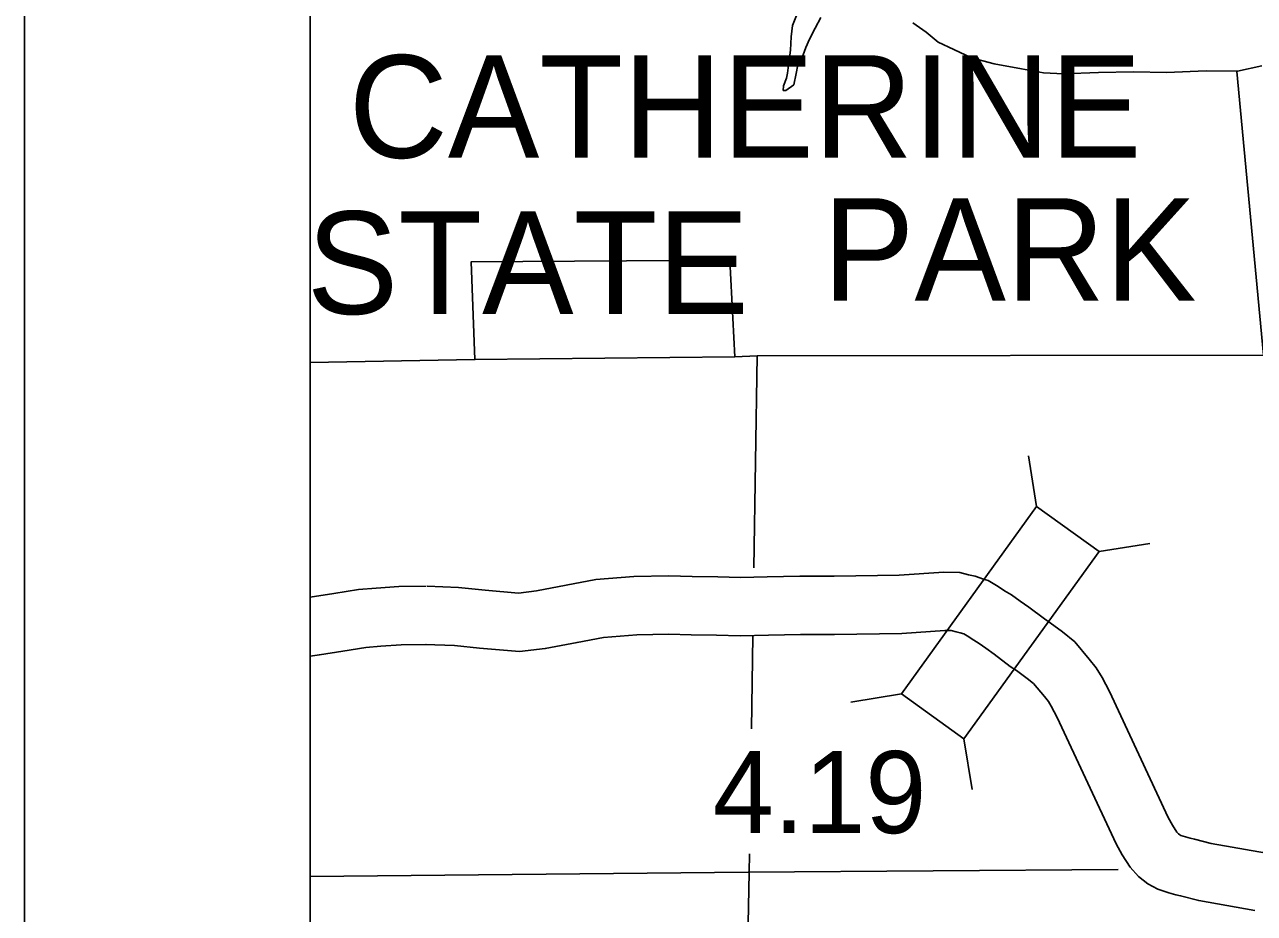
# Model space of a CAD drawing. Extents: x 22866 to 28196, y 1324810 to 1328105.
# Drawn here: x 23883.9 to 24094.2, y 1327225 to 1327377.1 of the extents above; entities that cross this region are included whole.
import ezdxf

# ---------------------------------------------------------------- set-up
doc = ezdxf.new("R2010")
doc.units = 0
for name, color, linetype in [('Level 10', 7, 'Continuous'), ('Level 20', 7, 'Continuous'), ('Level 4', 7, 'Continuous'), ('Level 5', 7, 'Continuous'), ('Level 58', 7, 'Continuous'), ('Level 7', 7, 'Continuous'), ('Level 9', 7, 'Continuous'), ('R_Border', 7, 'Continuous'), ('R_No Plot', 7, 'Continuous')]:
    doc.layers.add(name, color=color, linetype=linetype)

msp = doc.modelspace()

# ---------------------------------------------------------------- linework, layer by layer
at = {"layer": 'Level 10'}
for points in [[(24096.31, 1327235.33), (24086.85, 1327236.99), (24084, 1327237.73), (24083.25, 1327237.91), (24082.44, 1327238.13), (24081.64, 1327238.38), (24081.47, 1327238.48), (24081.26, 1327238.64), (24080.97, 1327238.96), (24080.23, 1327240.13), (24079.51, 1327241.45), (24069.45, 1327263), (24068.18, 1327265.37), (24067.18, 1327267.07), (24065.97, 1327268.51), (24063.53, 1327271.48), (24061.43, 1327273.18), (24059.28, 1327274.72), (24058.3, 1327275.41), (24055.63, 1327277.4), (24054.14, 1327278.48), (24052.68, 1327279.52), (24051.51, 1327280.24), (24050.38, 1327280.96), (24048.71, 1327281.99), (24047.89, 1327282.24), (24046.49, 1327282.73), (24045.34, 1327282.94), (24043.83, 1327283.33), (24041.13, 1327283.44), (24033.49, 1327282.92), (24022.32, 1327282.74), (24016.47, 1327282.71), (24010.9, 1327282.62), (24006.3, 1327282.49), (24002.46, 1327282.61), (23998.08, 1327282.68), (23994.07, 1327282.77), (23988.1, 1327282.68), (23981.58, 1327282.14), (23976.52, 1327281.18), (23971.4, 1327280.2), (23968.33, 1327279.84), (23962.63, 1327280.32), (23958.11, 1327280.81), (23952.74, 1327281)], [(24096.31, 1327235.33), (24086.85, 1327236.99), (24084, 1327237.73), (24083.25, 1327237.91), (24082.44, 1327238.13), (24081.64, 1327238.38), (24081.47, 1327238.48), (24081.26, 1327238.64), (24080.97, 1327238.96), (24080.23, 1327240.13), (24079.51, 1327241.45), (24069.45, 1327263), (24068.18, 1327265.37), (24067.18, 1327267.07), (24065.97, 1327268.51), (24063.53, 1327271.48), (24061.43, 1327273.18), (24059.28, 1327274.72), (24058.3, 1327275.41), (24055.63, 1327277.4), (24054.14, 1327278.48), (24052.68, 1327279.52), (24051.51, 1327280.24), (24050.38, 1327280.96), (24048.71, 1327281.99), (24047.89, 1327282.24), (24046.49, 1327282.73), (24045.34, 1327282.94), (24043.83, 1327283.33), (24041.13, 1327283.44), (24033.49, 1327282.92), (24022.32, 1327282.74), (24016.47, 1327282.71), (24010.9, 1327282.62), (24006.3, 1327282.49), (24002.46, 1327282.61), (23998.08, 1327282.68), (23994.07, 1327282.77), (23988.1, 1327282.68), (23981.58, 1327282.14), (23976.52, 1327281.18), (23971.4, 1327280.2), (23968.33, 1327279.84), (23962.63, 1327280.32), (23958.11, 1327280.81), (23952.74, 1327281)], [(23952.54, 1327281), (23947.88, 1327280.98), (23944, 1327280.69), (23941, 1327280.43), (23936.78, 1327279.75), (23932.72, 1327279.14), (23932.69, 1327279.13)], [(23952.54, 1327281), (23947.88, 1327280.98), (23944, 1327280.69), (23941, 1327280.43), (23936.78, 1327279.75), (23932.72, 1327279.14), (23932.69, 1327279.13)], [(24094.29, 1327225.56), (24084.72, 1327227.23), (24081.61, 1327228.05), (24080.82, 1327228.23), (24079.62, 1327228.56), (24077.74, 1327229.16), (24076.03, 1327230.07), (24074.4, 1327231.33), (24072.97, 1327232.95), (24071.63, 1327235.06), (24070.6, 1327236.95), (24060.52, 1327258.54), (24059.48, 1327260.49), (24059.01, 1327261.28), (24058.3, 1327262.13), (24056.47, 1327264.36), (24055.38, 1327265.24), (24053.53, 1327266.58), (24052.48, 1327267.3), (24049.72, 1327269.36), (24048.29, 1327270.39), (24047.17, 1327271.2), (24046.24, 1327271.77), (24045.08, 1327272.51), (24044.54, 1327272.84), (24043.91, 1327273.06), (24043.19, 1327273.2), (24042.36, 1327273.41), (24041.26, 1327273.45), (24033.91, 1327272.95), (24022.43, 1327272.76), (24016.58, 1327272.73), (24011.12, 1327272.65), (24006.29, 1327272.51), (24002.22, 1327272.63), (23997.88, 1327272.71), (23994.04, 1327272.8), (23988.59, 1327272.71), (23982.91, 1327272.24), (23978.38, 1327271.39), (23972.92, 1327270.34), (23968.5, 1327269.82), (23961.68, 1327270.39), (23957.4, 1327270.85), (23952.39, 1327271.03)], [(24094.29, 1327225.56), (24084.72, 1327227.23), (24081.61, 1327228.05), (24080.82, 1327228.23), (24079.62, 1327228.56), (24077.74, 1327229.16), (24076.03, 1327230.07), (24074.4, 1327231.33), (24072.97, 1327232.95), (24071.63, 1327235.06), (24070.6, 1327236.95), (24060.52, 1327258.54), (24059.48, 1327260.49), (24059.01, 1327261.28), (24058.3, 1327262.13), (24056.47, 1327264.36), (24055.38, 1327265.24), (24053.53, 1327266.58), (24052.48, 1327267.3), (24049.72, 1327269.36), (24048.29, 1327270.39), (24047.17, 1327271.2), (24046.24, 1327271.77), (24045.08, 1327272.51), (24044.54, 1327272.84), (24043.91, 1327273.06), (24043.19, 1327273.2), (24042.36, 1327273.41), (24041.26, 1327273.45), (24033.91, 1327272.95), (24022.43, 1327272.76), (24016.58, 1327272.73), (24011.12, 1327272.65), (24006.29, 1327272.51), (24002.22, 1327272.63), (23997.88, 1327272.71), (23994.04, 1327272.8), (23988.59, 1327272.71), (23982.91, 1327272.24), (23978.38, 1327271.39), (23972.92, 1327270.34), (23968.5, 1327269.82), (23961.68, 1327270.39), (23957.4, 1327270.85), (23952.39, 1327271.03)], [(23952.59, 1327271.03), (23948.28, 1327271), (23944.8, 1327270.75), (23942.22, 1327270.52), (23938.31, 1327269.9), (23934.29, 1327269.29), (23932.69, 1327269.02)], [(23952.59, 1327271.03), (23948.28, 1327271), (23944.8, 1327270.75), (23942.22, 1327270.52), (23938.31, 1327269.9), (23934.29, 1327269.29), (23932.69, 1327269.02)]]:
    msp.add_lwpolyline(points, dxfattribs=at)
at = {"layer": 'Level 20'}
for p, q in [((24056.98, 1327294.63), (24055.58, 1327303.29)), ((24056.98, 1327294.63), (24055.58, 1327303.29)), ((24067.66, 1327286.93), (24076.32, 1327288.33)), ((24067.66, 1327286.93), (24076.32, 1327288.33)), ((24033.87, 1327262.59), (24025.21, 1327261.19)), ((24033.87, 1327262.59), (24025.21, 1327261.19)), ((24044.55, 1327254.89), (24045.95, 1327246.23)), ((24044.55, 1327254.89), (24045.95, 1327246.23))]:
    msp.add_line(p, q, dxfattribs=at)
msp.add_lwpolyline([(24056.98, 1327294.63), (24033.87, 1327262.59), (24044.55, 1327254.89), (24067.66, 1327286.93)], close=True, dxfattribs=at)
msp.add_lwpolyline([(24056.98, 1327294.63), (24033.87, 1327262.59), (24044.55, 1327254.89), (24067.66, 1327286.93)], close=True, dxfattribs=at)
at = {"layer": 'Level 4'}
msp.add_lwpolyline([(24005.38, 1327320.27), (23960.89, 1327319.79)], dxfattribs=at)
msp.add_lwpolyline([(24005.38, 1327320.27), (23960.89, 1327319.79)], dxfattribs=at)
at = {"layer": 'Level 5'}
for points in [[(24008.61, 1327284.15), (24009.16, 1327320.45)], [(24008.61, 1327284.15), (24009.16, 1327320.45)], [(24008.19, 1327256.61), (24008.43, 1327272.44)], [(24008.19, 1327256.61), (24008.43, 1327272.44)], [(24006.09, 1327144.49), (24007.82, 1327232.01), (24007.87, 1327235.23)], [(24006.09, 1327144.49), (24007.82, 1327232.01), (24007.87, 1327235.23)], [(24070.94, 1327232.56), (24007.65, 1327232.07), (23932.69, 1327231.37)], [(24070.94, 1327232.56), (24007.65, 1327232.07), (23932.69, 1327231.37)]]:
    msp.add_lwpolyline(points, dxfattribs=at)
at = {"layer": 'Level 7'}
for points in [[(24005.38, 1327320.27), (24009.16, 1327320.45), (24095.8, 1327320.53), (24091.23, 1327369.09)], [(24005.38, 1327320.27), (24009.16, 1327320.45), (24095.8, 1327320.53), (24091.23, 1327369.09)], [(23932.69, 1327319.28), (23960.89, 1327319.79), (23960.26, 1327336.52), (24004.49, 1327336.77), (24005.38, 1327320.27)], [(23932.69, 1327319.28), (23960.89, 1327319.79), (23960.26, 1327336.52), (24004.49, 1327336.77), (24005.38, 1327320.27)]]:
    msp.add_lwpolyline(points, dxfattribs=at)
at = {"layer": 'Level 9'}
for points in [[(24016.15, 1327379.21), (24015.2, 1327376.96), (24015.01, 1327375.02), (24014.89, 1327372.72), (24014.57, 1327370.58), (24014.38, 1327368.78), (24014.2, 1327367.94), (24013.66, 1327366.6), (24013.64, 1327365.83), (24014.08, 1327365.84), (24015.45, 1327366.81), (24015.84, 1327368.75), (24016.11, 1327370.18), (24016.82, 1327371.3), (24017.48, 1327373.18), (24018.14, 1327374.62), (24019.07, 1327376.48), (24020.09, 1327378.33)], [(24016.15, 1327379.21), (24015.2, 1327376.96), (24015.01, 1327375.02), (24014.89, 1327372.72), (24014.57, 1327370.58), (24014.38, 1327368.78), (24014.2, 1327367.94), (24013.66, 1327366.6), (24013.64, 1327365.83), (24014.08, 1327365.84), (24015.45, 1327366.81), (24015.84, 1327368.75), (24016.11, 1327370.18), (24016.82, 1327371.3), (24017.48, 1327373.18), (24018.14, 1327374.62), (24019.07, 1327376.48), (24020.09, 1327378.33)], [(24035.78, 1327377.37), (24038.1, 1327375.82), (24040.14, 1327374.06), (24042.79, 1327372.85), (24045.85, 1327371.39), (24049.69, 1327370.37), (24054.4, 1327369.5), (24058.14, 1327368.85), (24061.6, 1327368.69), (24067.58, 1327368.89), (24073.57, 1327368.98), (24079.22, 1327368.87), (24086, 1327369.18), (24091.35, 1327369.1), (24095.49, 1327370.05)], [(24035.78, 1327377.37), (24038.1, 1327375.82), (24040.14, 1327374.06), (24042.79, 1327372.85), (24045.85, 1327371.39), (24049.69, 1327370.37), (24054.4, 1327369.5), (24058.14, 1327368.85), (24061.6, 1327368.69), (24067.58, 1327368.89), (24073.57, 1327368.98), (24079.22, 1327368.87), (24086, 1327369.18), (24091.35, 1327369.1), (24095.49, 1327370.05)]]:
    msp.add_lwpolyline(points, dxfattribs=at)
at = {"layer": 'R_Border'}
msp.add_line((23883.86, 1325448.4), (23883.86, 1327502.95), dxfattribs=at)
at = {"layer": 'R_No Plot'}
msp.add_lwpolyline([(23932.69, 1327446.26), (24728.44, 1327446.26), (24728.44, 1326652.92), (23932.69, 1326652.92)], close=True, dxfattribs=at)

# ---------------------------------------------------------------- texts
at = {"layer": 'Level 58'}
msp.add_text('4.19', height=14.044, dxfattribs=at).set_placement((24001.57, 1327238.77))
msp.add_text('4.19', height=14.044, dxfattribs=at).set_placement((24001.57, 1327238.77))
at = {"layer": 'Level 7'}
for s, p in [('CATHERINE', (23939.31, 1327354.3)), ('PARK', (24020.42, 1327329.84)), ('PARK', (24020.42, 1327329.84)), ('STATE', (23932.12, 1327327.58))]:
    msp.add_text(s, height=17.555, dxfattribs=at).set_placement(p)

doc.saveas('drawing.dxf')
